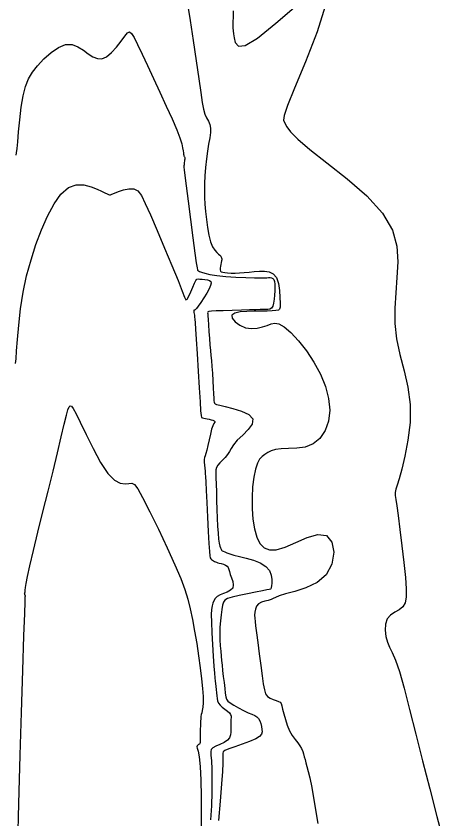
# Model space of a CAD drawing. Extents: x 2566142 to 2571431, y 418755 to 421584.
# Drawn here: x 2569795.7 to 2569934.7, y 419800.8 to 420061.6 of the extents above; entities that cross this region are included whole.
import ezdxf

# ---------------------------------------------------------------- set-up
doc = ezdxf.new("R2010")
doc.units = 0
doc.layers.add('Contour_ADS_Major', color=7, linetype='Continuous')
doc.layers.add('Contour_ADS_Minor', color=7, linetype='Continuous')

msp = doc.modelspace()

# ---------------------------------------------------------------- linework, layer by layer
at = {"layer": 'Contour_ADS_Major'}
for points in [[(2569796.35, 419796.84), (2569796.47, 419801.68), (2569796.7, 419809.77), (2569797.06, 419821.55), (2569797.49, 419835.37), (2569797.93, 419849.02), (2569798.29, 419860.28), (2569798.53, 419867.52), (2569798.66, 419871.31), (2569798.71, 419872.8), (2569798.72, 419873.11), (2569798.73, 419873.21), (2569798.73, 419873.29), (2569798.71, 419873.36), (2569798.68, 419873.44), (2569798.63, 419873.54), (2569798.57, 419873.65), (2569798.53, 419873.77), (2569798.51, 419873.91), (2569798.53, 419874.07), (2569798.58, 419874.3), (2569798.64, 419874.65), (2569798.71, 419875.18), (2569798.8, 419875.99), (2569799, 419877.36), (2569799.42, 419879.62), (2569800.17, 419883.1), (2569801.33, 419887.98), (2569802.8, 419893.95), (2569804.45, 419900.55), (2569806.13, 419907.31), (2569807.72, 419913.83), (2569809.15, 419919.79), (2569810.38, 419924.96), (2569811.36, 419929.07), (2569812.06, 419931.95), (2569812.55, 419933.74), (2569812.93, 419934.68), (2569813.27, 419935), (2569813.69, 419934.86), (2569814.3, 419934.09), (2569815.22, 419932.44), (2569816.59, 419929.67), (2569818.47, 419925.7), (2569820.72, 419921.11), (2569823.14, 419916.63), (2569825.52, 419913.03), (2569827.68, 419910.84), (2569829.57, 419909.85), (2569831.15, 419909.64), (2569832.38, 419909.8), (2569833.3, 419909.9), (2569834.15, 419909.49), (2569835.22, 419908.09), (2569836.83, 419905.22), (2569839.17, 419900.62), (2569841.96, 419894.9), (2569844.8, 419888.87), (2569847.32, 419883.35), (2569849.21, 419878.93), (2569850.55, 419875.38), (2569851.53, 419872.26), (2569852.31, 419869.12), (2569853.04, 419865.61), (2569853.73, 419861.78), (2569854.39, 419857.8), (2569854.99, 419853.8), (2569855.53, 419849.95), (2569855.97, 419846.37), (2569856.3, 419843.2), (2569856.47, 419840.57), (2569856.48, 419838.57)], [(2569856.48, 419838.57), (2569856.37, 419837.11), (2569856.2, 419836.07), (2569856.01, 419835.31), (2569855.87, 419834.72), (2569855.76, 419834.15), (2569855.69, 419833.47), (2569855.63, 419832.53), (2569855.59, 419831.26), (2569855.55, 419829.8), (2569855.53, 419828.36), (2569855.52, 419827.13), (2569855.51, 419826.27), (2569855.49, 419825.72), (2569855.41, 419825.39), (2569855.25, 419825.18), (2569855, 419825.01), (2569854.72, 419824.82), (2569854.51, 419824.59), (2569854.44, 419824.27), (2569854.59, 419823.79), (2569854.87, 419822.82), (2569855.22, 419820.99), (2569855.53, 419817.93), (2569855.73, 419813.46), (2569855.84, 419808.15), (2569855.86, 419802.77), (2569855.84, 419798.07)]]:
    msp.add_lwpolyline(points, dxfattribs=at)
at = {"layer": 'Contour_ADS_Minor'}
for points in [[(2569851.35, 420065.49), (2569852.22, 420060.12), (2569853.2, 420053.68), (2569854.18, 420047.06), (2569855.04, 420041.17), (2569855.68, 420036.71), (2569856.17, 420033.54), (2569856.6, 420031.33), (2569857.06, 420029.76), (2569857.61, 420028.52), (2569858.18, 420027.43), (2569858.66, 420026.36), (2569858.92, 420025.16), (2569858.89, 420023.72), (2569858.64, 420022.01), (2569858.26, 420020.01)], [(2569866.2, 420063.28), (2569866.19, 420061.18), (2569866.14, 420059.71), (2569866.1, 420058.63), (2569866.12, 420057.72), (2569866.19, 420056.83), (2569866.33, 420055.8), (2569866.55, 420054.5), (2569866.93, 420052.95), (2569867.95, 420051.85), (2569870.17, 420052.05), (2569874.15, 420054.42), (2569880.1, 420059.3), (2569886.8, 420064.96)], [(2569896.14, 420064.82), (2569893.54, 420056.42), (2569889.75, 420046.75), (2569886.15, 420038.18), (2569883.86, 420032.5), (2569882.8, 420029.33), (2569882.62, 420027.74), (2569882.97, 420026.77), (2569883.62, 420025.62), (2569884.89, 420023.95), (2569887.23, 420021.56), (2569891.11, 420018.24), (2569896.71, 420013.89), (2569903.23, 420008.76), (2569909.61, 420003.2), (2569914.78, 419997.55), (2569917.96, 419992.09), (2569919.43, 419986.83), (2569919.74, 419981.72), (2569919.44, 419976.71), (2569919.03, 419971.73), (2569918.75, 419966.76), (2569918.78, 419961.77), (2569919.3, 419956.74), (2569920.39, 419951.65), (2569921.76, 419946.42), (2569923.01, 419941.03), (2569923.75, 419935.4), (2569923.7, 419929.57), (2569923.02, 419923.85), (2569922.02, 419918.66), (2569920.97, 419914.39), (2569920.12, 419911.33), (2569919.51, 419909.27), (2569919.1, 419907.9), (2569918.9, 419906.89), (2569918.89, 419905.92), (2569919.05, 419904.6), (2569919.37, 419902.55), (2569919.83, 419899.38), (2569920.42, 419894.89), (2569921.06, 419889.58), (2569921.67, 419884.15), (2569922.16, 419879.3), (2569922.45, 419875.57), (2569922.47, 419872.88), (2569922.14, 419871), (2569921.38, 419869.71), (2569920.17, 419868.77), (2569918.73, 419867.96), (2569917.33, 419867.05)], [(2569796.52, 420024.03), (2569796.89, 420027.92), (2569797.37, 420031.97), (2569797.99, 420035.7), (2569798.77, 420038.73), (2569799.77, 420041.19), (2569801.07, 420043.34), (2569802.72, 420045.44), (2569804.77, 420047.64), (2569807.07, 420049.72), (2569809.47, 420051.39), (2569811.79, 420052.33), (2569813.91, 420052.34), (2569815.83, 420051.63), (2569817.57, 420050.52), (2569819.17, 420049.33), (2569820.67, 420048.36), (2569822.12, 420047.77), (2569823.58, 420047.71), (2569825.1, 420048.34), (2569826.72, 420049.7), (2569828.34, 420051.52), (2569829.82, 420053.43), (2569831.04, 420055.07), (2569831.91, 420056.12), (2569832.58, 420056.45), (2569833.23, 420055.97), (2569834.06, 420054.61), (2569835.21, 420052.32), (2569836.67, 420049.23), (2569838.39, 420045.5), (2569840.34, 420041.3), (2569842.42, 420036.82), (2569844.49, 420032.35), (2569846.37, 420028.19), (2569847.89, 420024.66), (2569848.91, 420021.99), (2569849.51, 420020.08), (2569849.82, 420018.76), (2569849.97, 420017.85), (2569850.06, 420017.21), (2569850.14, 420016.75), (2569850.2, 420016.42), (2569850.26, 420016.2), (2569850.35, 420016.02), (2569850.43, 420015.86), (2569850.5, 420015.7), (2569850.54, 420015.53), (2569850.53, 420015.32), (2569850.49, 420015.07), (2569850.44, 420014.78), (2569850.38, 420014.45), (2569850.33, 420014.08), (2569850.3, 420013.68), (2569850.27, 420013.29), (2569850.25, 420012.91), (2569850.26, 420012.49), (2569850.34, 420011.62), (2569850.55, 420009.78), (2569850.96, 420006.48), (2569851.61, 420001.47), (2569852.38, 419995.5), (2569853.16, 419989.55), (2569853.82, 419984.63), (2569854.26, 419981.48), (2569854.5, 419979.84), (2569854.61, 419979.21), (2569854.64, 419979.08), (2569854.66, 419979.04), (2569854.73, 419978.96), (2569854.93, 419978.84), (2569855.33, 419978.65), (2569855.99, 419978.37), (2569857.05, 419978.04), (2569858.64, 419977.68), (2569860.89, 419977.35), (2569863.83, 419977.06), (2569867.14, 419976.84), (2569870.38, 419976.68), (2569873.14, 419976.58), (2569875.08, 419976.55), (2569876.34, 419976.56), (2569877.13, 419976.6), (2569877.69, 419976.63), (2569878.21, 419976.63), (2569878.69, 419976.56), (2569879.1, 419976.36), (2569879.42, 419975.98), (2569879.62, 419975.37), (2569879.73, 419974.55), (2569879.76, 419973.53), (2569879.73, 419972.33), (2569879.68, 419970.99), (2569879.57, 419969.62), (2569879.38, 419968.38), (2569879.09, 419967.39), (2569878.67, 419966.76), (2569878.14, 419966.44), (2569877.51, 419966.31), (2569876.81, 419966.28), (2569876.03, 419966.26)], [(2569795.71, 420016.44), (2569795.86, 420017.22), (2569796.03, 420018.57), (2569796.24, 420020.79), (2569796.52, 420024.03)], [(2569858.26, 420020.01), (2569857.86, 420017.73), (2569857.53, 420015.17), (2569857.27, 420012.45), (2569857.08, 420009.74), (2569856.97, 420007.16), (2569856.93, 420004.83), (2569856.97, 420002.64), (2569857.08, 420000.45), (2569857.27, 419998.11), (2569857.55, 419995.53), (2569857.91, 419992.88), (2569858.37, 419990.38), (2569858.92, 419988.25), (2569859.55, 419986.66), (2569860.23, 419985.55), (2569860.88, 419984.79), (2569861.45, 419984.27), (2569861.88, 419983.88), (2569862.18, 419983.56), (2569862.38, 419983.3), (2569862.5, 419983.04), (2569862.55, 419982.76), (2569862.55, 419982.43), (2569862.49, 419982.04), (2569862.38, 419981.55), (2569862.24, 419980.95), (2569862.08, 419980.31), (2569861.98, 419979.69), (2569861.96, 419979.17), (2569862.08, 419978.79), (2569862.36, 419978.53), (2569862.83, 419978.37), (2569863.51, 419978.26), (2569864.43, 419978.17), (2569865.55, 419978.12), (2569866.85, 419978.11), (2569868.28, 419978.17), (2569869.82, 419978.29), (2569871.43, 419978.45), (2569873.08, 419978.6), (2569874.75, 419978.72), (2569876.4, 419978.73), (2569877.93, 419978.5), (2569879.26, 419977.86), (2569880.28, 419976.63), (2569880.93, 419974.74), (2569881.28, 419972.48), (2569881.43, 419970.21), (2569881.47, 419968.31), (2569881.46, 419967.06), (2569881.31, 419966.36), (2569880.91, 419966.04), (2569880.14, 419965.92), (2569878.9, 419965.85), (2569877.25, 419965.79), (2569875.27, 419965.74), (2569873.03, 419965.7), (2569870.67, 419965.64), (2569868.46, 419965.48), (2569866.74, 419965.12), (2569865.82, 419964.46), (2569865.93, 419963.44), (2569866.89, 419962.27), (2569868.44, 419961.16), (2569870.29, 419960.38), (2569872.2, 419960.08), (2569874.06, 419960.21), (2569875.78, 419960.61), (2569877.3, 419961.14), (2569878.58, 419961.64), (2569879.78, 419961.89), (2569881.11, 419961.64), (2569882.79, 419960.66), (2569884.94, 419958.77), (2569887.43, 419956.09), (2569890.01, 419952.82), (2569892.46, 419949.16), (2569894.56, 419945.28), (2569896.2, 419941.31), (2569897.25, 419937.38), (2569897.61, 419933.59), (2569897.2, 419930.08), (2569896.09, 419926.98), (2569894.38, 419924.45), (2569892.17, 419922.64), (2569889.6, 419921.63), (2569886.87, 419921.22), (2569884.21, 419921.13), (2569881.87, 419921.06), (2569880.02, 419920.81), (2569878.59, 419920.36), (2569877.45, 419919.8), (2569876.5, 419919.18), (2569875.62, 419918.51), (2569874.82, 419917.64), (2569874.09, 419916.37), (2569873.46, 419914.49), (2569872.94, 419911.87), (2569872.56, 419908.69), (2569872.36, 419905.19)], [(2569795.58, 419948.8), (2569795.72, 419950.32), (2569795.91, 419952.84), (2569796.18, 419956.56), (2569796.59, 419961.23), (2569797.18, 419966.48), (2569798.03, 419971.93), (2569799.16, 419977.27), (2569800.57, 419982.43), (2569802.19, 419987.38), (2569804, 419992.13), (2569805.96, 419996.61), (2569808.06, 420000.58), (2569810.31, 420003.77), (2569812.71, 420005.9), (2569815.23, 420006.8), (2569817.74, 420006.74), (2569820.06, 420006.12), (2569822.02, 420005.33), (2569823.51, 420004.67), (2569824.57, 420004.2), (2569825.28, 420003.87), (2569825.74, 420003.67), (2569826.04, 420003.56), (2569826.34, 420003.58), (2569826.84, 420003.75), (2569827.69, 420004.1), (2569829.02, 420004.63), (2569830.65, 420005.17), (2569832.37, 420005.51), (2569833.95, 420005.45), (2569835.24, 420004.78), (2569836.41, 420003.28), (2569837.7, 420000.76), (2569839.36, 419997), (2569841.54, 419991.95), (2569843.98, 419986.2), (2569846.36, 419980.53), (2569848.32, 419975.69), (2569849.62, 419972.28), (2569850.39, 419970.27), (2569850.88, 419969.46), (2569851.31, 419969.65), (2569851.85, 419970.61)], [(2569851.85, 419970.61), (2569852.49, 419972.04), (2569853.12, 419973.58), (2569853.67, 419974.89), (2569854.09, 419975.71), (2569854.44, 419976.1), (2569854.83, 419976.21), (2569855.37, 419976.18), (2569856.13, 419976.12), (2569857, 419976.03), (2569857.85, 419975.89), (2569858.55, 419975.67), (2569858.97, 419975.34), (2569859.09, 419974.83), (2569858.9, 419974.09), (2569858.42, 419973.03), (2569857.65, 419971.64), (2569856.71, 419970.1), (2569855.76, 419968.61), (2569854.92, 419967.4), (2569854.32, 419966.63), (2569853.93, 419966.23), (2569853.69, 419966.08), (2569853.56, 419966.06), (2569853.48, 419966.05), (2569853.44, 419966.05), (2569853.42, 419966.05), (2569853.42, 419966.04), (2569853.42, 419966.02), (2569853.43, 419965.98), (2569853.44, 419965.86), (2569853.46, 419965.66), (2569853.51, 419965.35), (2569853.56, 419964.92), (2569853.63, 419964.41), (2569853.7, 419963.83), (2569853.78, 419963.12), (2569853.89, 419961.95), (2569854.04, 419959.91), (2569854.26, 419956.61), (2569854.55, 419951.86), (2569854.89, 419946.31), (2569855.22, 419940.83), (2569855.48, 419936.31), (2569855.66, 419933.4), (2569855.79, 419931.86), (2569855.96, 419931.23), (2569856.24, 419931.06), (2569856.66, 419930.96), (2569857.21, 419930.86), (2569857.83, 419930.75), (2569858.48, 419930.64), (2569859.11, 419930.51), (2569859.65, 419930.36), (2569860.06, 419930.18), (2569860.26, 419929.97), (2569860.23, 419929.7), (2569860.01, 419929.26), (2569859.66, 419928.54), (2569859.25, 419927.41), (2569858.83, 419925.81), (2569858.42, 419923.96), (2569858.04, 419922.12), (2569857.68, 419920.57), (2569857.37, 419919.5), (2569857.11, 419918.78), (2569856.93, 419918.21), (2569856.83, 419917.58), (2569856.83, 419916.74), (2569856.91, 419915.75), (2569857.01, 419914.74), (2569857.11, 419913.81), (2569857.18, 419912.99), (2569857.24, 419911.95), (2569857.32, 419910.28), (2569857.45, 419907.56), (2569857.64, 419903.57), (2569857.87, 419898.86), (2569858.11, 419894.18), (2569858.33, 419890.28), (2569858.5, 419887.72), (2569858.65, 419886.3), (2569858.8, 419885.65), (2569858.99, 419885.37), (2569859.23, 419885.14), (2569859.51, 419884.91), (2569859.83, 419884.69), (2569860.14, 419884.5), (2569860.46, 419884.34), (2569860.8, 419884.2), (2569861.21, 419884.06), (2569861.73, 419883.92), (2569862.37, 419883.76), (2569863.07, 419883.55), (2569863.73, 419883.28), (2569864.26, 419882.93), (2569864.6, 419882.48), (2569864.82, 419881.9), (2569865.02, 419881.16), (2569865.3, 419880.24), (2569865.7, 419879.15)], [(2569876.03, 419966.26), (2569875.01, 419966.24), (2569873.59, 419966.21), (2569871.58, 419966.16), (2569868.92, 419966.09), (2569865.93, 419966.01), (2569863.03, 419965.91), (2569860.67, 419965.82), (2569859.15, 419965.73), (2569858.35, 419965.64), (2569858.04, 419965.55), (2569857.97, 419965.43), (2569857.95, 419965.26), (2569857.96, 419964.91), (2569857.99, 419964.23), (2569858.07, 419963.06), (2569858.19, 419961.31), (2569858.35, 419959.18), (2569858.53, 419956.92), (2569858.7, 419954.79), (2569858.87, 419952.98), (2569859.02, 419951.34), (2569859.16, 419949.69), (2569859.32, 419947.8), (2569859.47, 419945.57), (2569859.62, 419943.16), (2569859.76, 419940.86), (2569859.87, 419938.92), (2569859.94, 419937.54), (2569859.99, 419936.66), (2569860.06, 419936.15), (2569860.17, 419935.86), (2569860.38, 419935.67), (2569860.87, 419935.48), (2569861.87, 419935.23), (2569863.59, 419934.83), (2569866.11, 419934.19), (2569868.9, 419933.32), (2569871.29, 419932.18), (2569872.63, 419930.77), (2569872.45, 419929.1), (2569871.15, 419927.29), (2569869.33, 419925.48), (2569867.58, 419923.81), (2569866.36, 419922.39), (2569865.59, 419921.19), (2569865.02, 419920.14), (2569864.43, 419919.17), (2569863.66, 419918.22), (2569862.77, 419917.31), (2569861.91, 419916.46), (2569861.22, 419915.69), (2569860.8, 419914.99), (2569860.62, 419914.22), (2569860.59, 419913.17), (2569860.64, 419911.67), (2569860.71, 419909.58), (2569860.77, 419907.03), (2569860.85, 419904.21), (2569860.93, 419901.31), (2569861.04, 419898.49), (2569861.16, 419895.89), (2569861.31, 419893.61), (2569861.48, 419891.75), (2569861.67, 419890.39), (2569861.88, 419889.46), (2569862.09, 419888.85), (2569862.29, 419888.46), (2569862.48, 419888.18), (2569862.7, 419887.97), (2569863.02, 419887.78), (2569863.5, 419887.57), (2569864.19, 419887.3), (2569865.16, 419886.97), (2569866.49, 419886.56), (2569868.24, 419886.09), (2569870.43, 419885.53), (2569872.81, 419884.85), (2569875.06, 419883.98), (2569876.87, 419882.88), (2569878.01, 419881.52), (2569878.58, 419880.03), (2569878.77, 419878.61), (2569878.76, 419877.41), (2569878.7, 419876.57), (2569878.63, 419876.04), (2569878.55, 419875.75), (2569878.46, 419875.59), (2569878.32, 419875.49), (2569877.96, 419875.39), (2569877.16, 419875.23), (2569875.71, 419874.95), (2569873.5, 419874.52), (2569870.84, 419873.99), (2569868.18, 419873.42), (2569865.93, 419872.88), (2569864.43, 419872.41), (2569863.56, 419871.91), (2569863.09, 419871.24), (2569862.82, 419870.25), (2569862.56, 419868.87)], [(2569872.36, 419905.19), (2569872.37, 419901.61), (2569872.62, 419898.18), (2569873.13, 419895.05), (2569873.9, 419892.37), (2569874.94, 419890.26), (2569876.28, 419888.86), (2569878.02, 419888.19), (2569880.25, 419888.27), (2569883.09, 419889.12), (2569886.55, 419890.63), (2569890.26, 419892.22), (2569893.76, 419893.2), (2569896.58, 419892.87), (2569898.32, 419890.77), (2569898.9, 419887.44), (2569898.28, 419883.64), (2569896.45, 419880.15), (2569893.49, 419877.58), (2569889.89, 419875.85), (2569886.27, 419874.72), (2569883.24, 419873.95), (2569881.22, 419873.33), (2569880.02, 419872.81), (2569879.25, 419872.4), (2569878.54, 419872.08), (2569877.59, 419871.82), (2569876.49, 419871.56), (2569875.39, 419871.21), (2569874.46, 419870.68), (2569873.82, 419869.9), (2569873.44, 419868.96), (2569873.25, 419867.95), (2569873.2, 419866.98), (2569873.23, 419866.08), (2569873.33, 419865.02), (2569873.53, 419863.52), (2569873.83, 419861.28), (2569874.25, 419858.14), (2569874.72, 419854.44), (2569875.2, 419850.66), (2569875.64, 419847.29), (2569876.01, 419844.7), (2569876.36, 419842.83), (2569876.79, 419841.53), (2569877.4, 419840.65), (2569878.24, 419840.03), (2569879.21, 419839.61), (2569880.15, 419839.3), (2569880.94, 419839.04), (2569881.46, 419838.75), (2569881.79, 419838.32), (2569882.04, 419837.63), (2569882.3, 419836.55), (2569882.68, 419835.01), (2569883.19, 419833.18), (2569883.82, 419831.25), (2569884.58, 419829.44), (2569885.45, 419827.9), (2569886.35, 419826.63), (2569887.21, 419825.54), (2569887.94, 419824.58), (2569888.47, 419823.68), (2569888.84, 419822.8), (2569889.11, 419821.94), (2569889.33, 419821.07), (2569889.57, 419820.14), (2569889.85, 419819.1), (2569890.18, 419817.83), (2569890.58, 419816.26), (2569891.09, 419814.19), (2569891.75, 419811.11), (2569892.6, 419806.39), (2569893.7, 419799.4)], [(2569865.7, 419879.15), (2569866.1, 419877.97), (2569866.29, 419876.83), (2569866.09, 419875.84), (2569865.39, 419875.1), (2569864.32, 419874.54), (2569863.11, 419874.07), (2569861.98, 419873.6), (2569861.09, 419873.06), (2569860.44, 419872.43), (2569859.97, 419871.73), (2569859.63, 419870.96), (2569859.38, 419870.08), (2569859.21, 419868.9), (2569859.14, 419867.19), (2569859.17, 419864.71), (2569859.32, 419861.33), (2569859.53, 419857.48), (2569859.78, 419853.67), (2569860, 419850.43), (2569860.16, 419848.15), (2569860.28, 419846.65), (2569860.38, 419845.64), (2569860.48, 419844.79), (2569860.58, 419843.87), (2569860.7, 419842.86), (2569860.82, 419841.84), (2569860.92, 419840.87), (2569861.03, 419839.98), (2569861.19, 419839.19), (2569861.47, 419838.45), (2569861.96, 419837.76), (2569862.68, 419837.1), (2569863.53, 419836.46), (2569864.35, 419835.87), (2569865.02, 419835.31), (2569865.4, 419834.79), (2569865.56, 419834.28), (2569865.58, 419833.75), (2569865.53, 419833.15), (2569865.49, 419832.46), (2569865.46, 419831.68), (2569865.46, 419830.84), (2569865.48, 419829.95), (2569865.49, 419829.03), (2569865.4, 419828.11), (2569865.07, 419827.23), (2569864.39, 419826.4), (2569863.28, 419825.66), (2569861.94, 419825.01), (2569860.64, 419824.43), (2569859.62, 419823.92), (2569859.08, 419823.43), (2569858.94, 419822.74), (2569859.03, 419821.6), (2569859.2, 419819.75), (2569859.31, 419817.02), (2569859.35, 419813.53), (2569859.3, 419809.5), (2569859.15, 419805.13), (2569858.91, 419800.61)], [(2569862.56, 419868.87), (2569862.3, 419867.15), (2569862.08, 419865.2), (2569861.94, 419863.13), (2569861.9, 419861.05), (2569861.95, 419859.01), (2569862.05, 419857.08), (2569862.18, 419855.32), (2569862.32, 419853.74), (2569862.47, 419852.26), (2569862.63, 419850.74), (2569862.82, 419849.05), (2569863.04, 419847.13), (2569863.28, 419845.12), (2569863.5, 419843.22), (2569863.68, 419841.65), (2569863.83, 419840.53), (2569864.05, 419839.76), (2569864.49, 419839.15), (2569865.27, 419838.53), (2569866.5, 419837.75), (2569868.01, 419836.89), (2569869.6, 419836.05), (2569871.08, 419835.34), (2569872.29, 419834.83), (2569873.22, 419834.44), (2569873.93, 419834.04), (2569874.47, 419833.51), (2569874.87, 419832.75), (2569875.17, 419831.83), (2569875.39, 419830.85), (2569875.54, 419829.92), (2569875.61, 419829.1), (2569875.44, 419828.36), (2569874.83, 419827.64), (2569873.57, 419826.86), (2569871.58, 419826), (2569869.17, 419825.1), (2569866.77, 419824.26), (2569864.8, 419823.57), (2569863.58, 419823.07), (2569863, 419822.67), (2569862.83, 419822.22), (2569862.86, 419821.58), (2569862.9, 419820.58), (2569862.87, 419818.91), (2569862.73, 419816.23), (2569862.46, 419812.2), (2569862.03, 419806.67), (2569861.51, 419800.3)], [(2569917.33, 419867.05), (2569916.24, 419865.83), (2569915.67, 419864.14), (2569915.57, 419862.14), (2569915.84, 419860.09), (2569916.36, 419858.22), (2569917.04, 419856.63), (2569917.89, 419854.9), (2569918.94, 419852.46), (2569920.22, 419848.73), (2569921.77, 419843.31), (2569923.55, 419836.41), (2569925.54, 419828.4), (2569927.74, 419819.67), (2569930.08, 419810.59), (2569932.44, 419801.59), (2569934.7, 419793.13)]]:
    msp.add_lwpolyline(points, dxfattribs=at)

doc.saveas('drawing.dxf')
